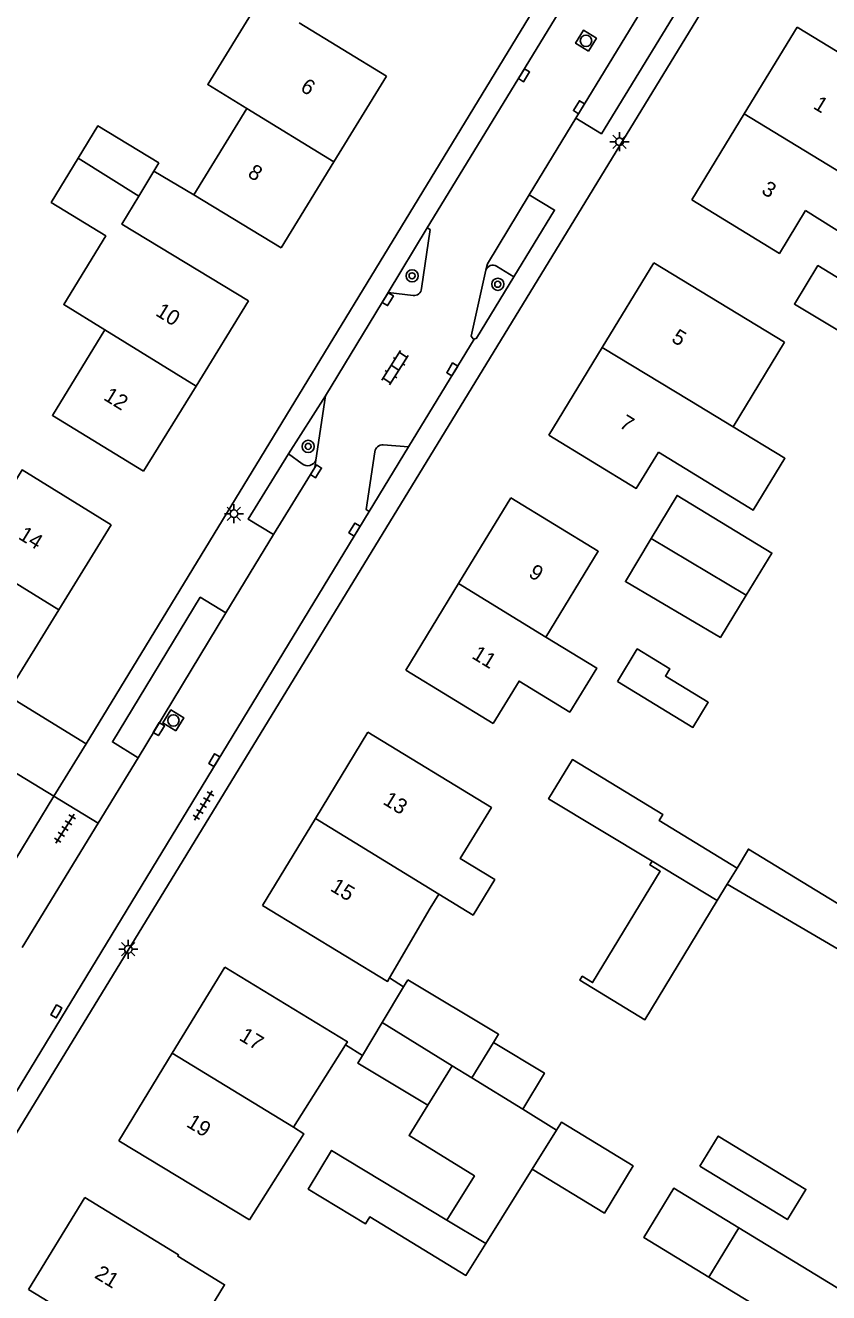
# Model space of a CAD drawing. Extents: x 136000 to 141014, y 402000 to 403500.
# Drawn here: x 137905.5 to 137958.3, y 402088.8 to 402172.1 of the extents above; entities that cross this region are included whole.
import ezdxf

# ---------------------------------------------------------------- set-up
doc = ezdxf.new("R2010")
doc.units = 0
for name, color, linetype in [('gg-afsc-erfafscheiding', 7, 'Continuous'), ('gg-afsc-muur', 7, 'Continuous'), ('gg-anno-huisnummerreeks BGT', 7, 'Continuous'), ('gg-bbg-bijgebouw', 7, 'Continuous'), ('gg-bbg-gedigitaliseerde bebouwing', 7, 'Continuous'), ('gg-bbg-gedigitaliseerde bijgebouw', 7, 'Continuous'), ('gg-bbg-hoofdgebouw', 7, 'Continuous'), ('gg-bbg-luifel en loopbrug', 7, 'Continuous'), ('gg-bbg-tussenscheiding', 7, 'Continuous'), ('gg-knt-verharding', 7, 'Continuous'), ('gg-knt-verharding nz', 7, 'Continuous'), ('gt-grn-weggrens', 7, 'Continuous'), ('gt-symb-boom', 7, 'Continuous'), ('gt-symb-klinker verharding', 7, 'Continuous'), ('gt-symb-kolk', 7, 'Continuous'), ('gt-symb-lichtmast', 7, 'Continuous'), ('gt-symb-rioolschacht', 7, 'Continuous'), ('gt-symb-tegel verharding', 7, 'Continuous')]:
    doc.layers.add(name, color=color, linetype=linetype)

# ---------------------------------------------------------------- blocks, each defined once
blk = doc.blocks.new('gt0-LMAST')
at = {"layer": 'gt-symb-lichtmast'}
for p, q in [((-0.182, 0.173), (-0.447, 0.438)), ((-0.005, 0.246), (-0.005, 0.621)), ((0.172, 0.173), (0.437, 0.438)), ((-0.255, -0.004), (-0.63, -0.004)), ((-0.182, -0.181), (-0.447, -0.446)), ((-0.005, -0.254), (-0.005, -0.629)), ((0.437, -0.446), (0.172, -0.181)), ((0.245, -0.004), (0.62, -0.004))]:
    blk.add_line(p, q, dxfattribs=at)
blk.add_circle((-0.005, -0.004), 0.25, dxfattribs=at)
blk = doc.blocks.new('gt0-BOOM')
at = {"layer": 'gt-symb-boom'}
for radius in [0.4, 0.2]:
    blk.add_circle((0, 0), radius, dxfattribs=at)
blk = doc.blocks.new('gt0-KOLK')
at = {"layer": 'gt-symb-kolk'}
blk.add_lwpolyline([(0, 0), (0.375, 0), (0.375, 0.4), (-0.375, 0.4), (-0.375, 0), (0, 0)], dxfattribs=at)
blk = doc.blocks.new('gt0-RS')
at = {"layer": 'gt-symb-rioolschacht'}
blk.add_lwpolyline([(-0.5, -0.5), (0.5, -0.5), (0.5, 0.5), (-0.5, 0.5)], close=True, dxfattribs=at)
blk.add_circle((0, 0), 0.375, dxfattribs=at)
blk = doc.blocks.new('gt0-KL1')
at = {"layer": 'gt-symb-klinker verharding'}
for p, q in [((-1.15, 0.3), (1.15, 0.3)), ((-1, -0.3), (-1, 0.3)), ((-0.5, 0.3), (-0.5, 0.45)), ((0, -0.3), (0, 0.3)), ((0.5, 0.3), (0.5, 0.45)), ((1, -0.3), (1, 0.3)), ((-1.15, -0.3), (1.15, -0.3)), ((-0.5, -0.45), (-0.5, -0.3)), ((0.5, -0.45), (0.5, -0.3))]:
    blk.add_line(p, q, dxfattribs=at)
blk = doc.blocks.new('gt0-TEG1')
at = {"layer": 'gt-symb-tegel verharding'}
for p, q in [((-1.125, 0), (1.125, 0)), ((-0.9, -0.25), (-0.9, 0.25)), ((-0.45, -0.25), (-0.45, 0.25)), ((0, -0.25), (0, 0.25)), ((0.45, -0.25), (0.45, 0.25)), ((0.9, -0.25), (0.9, 0.25))]:
    blk.add_line(p, q, dxfattribs=at)

msp = doc.modelspace()

# ---------------------------------------------------------------- linework, layer by layer
at = {"layer": 'gg-afsc-erfafscheiding'}
for p, q in [((137904.29, 402128.06), (137909.527, 402124.854)), ((137904.21, 402123.36), (137907.418, 402121.396)), ((137929.478, 402109.463), (137930.394, 402108.874)), ((137926.583, 402105.065), (137927.699, 402104.375))]:
    msp.add_line(p, q, dxfattribs=at)
at = {"layer": 'gg-afsc-muur'}
msp.add_line((137913.99, 402162.478), (137916.61, 402160.92), dxfattribs=at)
at = {"layer": 'gg-bbg-bijgebouw'}
for p, q in [((137913.99, 402162.478), (137914.319, 402163.024)), ((137913.003, 402160.839), (137913.99, 402162.478)), ((137930.394, 402108.874), (137930.671, 402109.337)), ((137928.99, 402106.53), (137930.394, 402108.874))]:
    msp.add_line(p, q, dxfattribs=at)
at = {"layer": 'gg-bbg-gedigitaliseerde bebouwing'}
for p, q in [((137929.27, 402168.72), (137923.543, 402172.231)), ((137920.087, 402166.593), (137916.61, 402160.92)), ((137955.429, 402151.228), (137946.84, 402156.46)), ((137952.049, 402145.68), (137955.429, 402151.228)), ((137930.54, 402129.69), (137936.289, 402126.186)), ((137926.583, 402105.065), (137923.162, 402099.647))]:
    msp.add_line(p, q, dxfattribs=at)
for points in [[(137920.741, 402173.401), (137917.529, 402168.161), (137920.087, 402166.593)], [(137960.193, 402165.443), (137962.009, 402168.421), (137956.25, 402171.93)], [(137910.771, 402152.041), (137908.063, 402153.708), (137910.827, 402158.216), (137907.235, 402160.418), (137909.013, 402163.323)], [(137956.813, 402159.898), (137962.293, 402156.441), (137964.136, 402159.362), (137961.381, 402161.003)], [(137949.33, 402160.58), (137955.089, 402157.071), (137956.813, 402159.898)], [(137910.771, 402152.041), (137907.315, 402146.427), (137913.31, 402142.75)], [(137947.139, 402144.009), (137953.378, 402140.208), (137955.449, 402143.608), (137952.049, 402145.68)], [(137939.94, 402145.13), (137945.689, 402141.628), (137947.139, 402144.009)], [(137911.17, 402139.24), (137905.328, 402142.839), (137901.886, 402137.246)], [(137939.752, 402131.858), (137943.192, 402137.494), (137937.45, 402141.01)], [(137939.752, 402131.858), (137943.085, 402129.824), (137941.318, 402126.93), (137937.985, 402128.965), (137936.289, 402126.186)], [(137928.05, 402125.6), (137936.164, 402120.66), (137934.121, 402117.303), (137936.384, 402115.925), (137934.964, 402113.593), (137932.701, 402114.971)], [(137929.478, 402109.463), (137932.137, 402114.044), (137932.701, 402114.971)], [(137923.162, 402099.647), (137923.847, 402099.214), (137920.275, 402093.557)]]:
    msp.add_lwpolyline(points, dxfattribs=at)
at = {"layer": 'gg-bbg-gedigitaliseerde bijgebouw'}
for p, q in [((137951.658, 402115.615), (137951.007, 402114.547)), ((137960.457, 402110.462), (137951.658, 402115.615)), ((137933.593, 402103.688), (137928.99, 402106.53)), ((137933.593, 402103.688), (137931.996, 402101.102)), ((137938.222, 402100.829), (137940.441, 402099.459)), ((137938.84, 402096.905), (137935.792, 402092.001)), ((137964.14, 402085.91), (137952.423, 402093.032))]:
    msp.add_line(p, q, dxfattribs=at)
for points in [[(137914.319, 402163.024), (137910.293, 402165.45), (137909.013, 402163.323)], [(137961.617, 402150.396), (137956.083, 402153.744), (137957.62, 402156.268), (137963.144, 402152.903), (137961.617, 402150.396)], [(137952.904, 402134.605), (137954.594, 402137.379), (137948.371, 402141.171), (137946.673, 402138.337)], [(137946.673, 402138.337), (137944.976, 402135.504), (137951.214, 402131.831), (137952.904, 402134.605)], [(137944.455, 402128.945), (137945.755, 402131.079), (137947.889, 402129.779), (137947.597, 402129.299), (137950.419, 402127.579), (137949.411, 402125.926), (137944.455, 402128.945)], [(137946.726, 402117.13), (137939.925, 402121.235), (137941.494, 402123.811), (137947.435, 402120.191), (137947.195, 402119.798), (137952.308, 402116.683)], [(137964.61, 402107.932), (137965.925, 402110.091), (137953.06, 402117.928), (137952.308, 402116.683)], [(137951.007, 402114.547), (137946.254, 402106.717), (137941.98, 402109.311), (137942.136, 402109.567), (137942.819, 402109.152), (137947.261, 402116.47), (137946.577, 402116.885), (137946.726, 402117.13)], [(137930.671, 402109.337), (137936.633, 402105.766), (137936.299, 402105.208)], [(137936.299, 402105.208), (137939.645, 402103.204), (137938.222, 402100.829)], [(137931.996, 402101.102), (137930.76, 402099.1), (137935.046, 402096.453), (137933.247, 402093.539)], [(137938.84, 402096.905), (137943.587, 402094.014), (137945.476, 402097.114), (137940.768, 402099.981), (137940.441, 402099.459)], [(137949.863, 402097.084), (137951.075, 402099.074), (137956.832, 402095.567), (137955.62, 402093.577), (137949.863, 402097.084)], [(137935.792, 402092.001), (137934.494, 402089.913), (137928.174, 402093.763), (137927.891, 402093.297), (137924.125, 402095.591), (137925.667, 402098.122), (137933.247, 402093.539)], [(137950.458, 402089.807), (137946.18, 402092.413), (137948.145, 402095.638), (137952.423, 402093.032)], [(137950.458, 402089.807), (137956.266, 402086.269), (137956.011, 402085.849)]]:
    msp.add_lwpolyline(points, dxfattribs=at)
at = {"layer": 'gg-bbg-hoofdgebouw'}
for p, q in [((137956.25, 402171.93), (137952.777, 402166.234)), ((137925.805, 402163.08), (137929.27, 402168.72)), ((137952.777, 402166.234), (137949.33, 402160.58)), ((137922.34, 402157.44), (137925.805, 402163.08)), ((137916.61, 402160.92), (137922.34, 402157.44)), ((137946.84, 402156.46), (137943.441, 402150.878)), ((137916.76, 402148.355), (137920.21, 402153.96)), ((137943.441, 402150.878), (137939.94, 402145.13)), ((137913.31, 402142.75), (137916.76, 402148.355)), ((137937.45, 402141.01), (137934.012, 402135.377)), ((137907.73, 402133.65), (137911.17, 402139.24)), ((137934.012, 402135.377), (137930.54, 402129.69)), ((137904.29, 402128.06), (137907.73, 402133.65)), ((137928.05, 402125.6), (137924.596, 402119.927)), ((137924.596, 402119.927), (137921.12, 402114.22)), ((137918.642, 402110.166), (137915.194, 402104.508)), ((137915.194, 402104.508), (137911.69, 402098.76)), ((137911.69, 402098.76), (137920.275, 402093.557)), ((137905.75, 402088.99), (137909.44, 402095.03))]:
    msp.add_line(p, q, dxfattribs=at)
for points in [[(137920.21, 402153.96), (137911.887, 402158.987), (137913.003, 402160.839)], [(137921.12, 402114.22), (137929.338, 402109.232), (137929.478, 402109.463)], [(137918.642, 402110.166), (137926.707, 402105.27), (137926.583, 402105.065)], [(137905.75, 402088.99), (137911.919, 402085.221), (137911.971, 402085.307), (137915.047, 402083.428), (137918.632, 402089.297), (137915.556, 402091.176), (137915.609, 402091.261), (137909.44, 402095.03)]]:
    msp.add_lwpolyline(points, dxfattribs=at)
at = {"layer": 'gg-bbg-luifel en loopbrug'}
msp.add_line((137927.699, 402104.375), (137928.99, 402106.53), dxfattribs=at)
msp.add_lwpolyline([(137927.699, 402104.375), (137927.391, 402103.86), (137931.996, 402101.102)], dxfattribs=at)
at = {"layer": 'gg-bbg-tussenscheiding'}
for p, q in [((137925.805, 402163.08), (137920.087, 402166.593)), ((137952.777, 402166.234), (137961.381, 402161.003)), ((137913.003, 402160.839), (137909.013, 402163.323)), ((137916.76, 402148.355), (137910.771, 402152.041)), ((137946.673, 402138.337), (137952.904, 402134.605)), ((137907.73, 402133.65), (137901.886, 402137.246)), ((137934.012, 402135.377), (137939.752, 402131.858)), ((137932.701, 402114.971), (137924.596, 402119.927)), ((137951.007, 402114.547), (137946.726, 402117.13)), ((137951.658, 402115.615), (137952.308, 402116.683)), ((137936.299, 402105.208), (137934.873, 402102.898)), ((137915.194, 402104.508), (137923.162, 402099.647)), ((137933.593, 402103.688), (137934.873, 402102.898)), ((137934.873, 402102.898), (137938.222, 402100.829)), ((137940.441, 402099.459), (137938.84, 402096.905)), ((137933.247, 402093.539), (137935.792, 402092.001)), ((137950.458, 402089.807), (137952.423, 402093.032))]:
    msp.add_line(p, q, dxfattribs=at)
msp.add_lwpolyline([(137943.441, 402150.878), (137949.21, 402147.409), (137952.049, 402145.68)], dxfattribs=at)
at = {"layer": 'gg-knt-verharding'}
for p, q in [((137938.654, 402160.918), (137941.716, 402165.951)), ((137929.39, 402154.5), (137931.95, 402158.74)), ((137937.65, 402155.539), (137936.503, 402156.23)), ((137925.26, 402147.7), (137929.39, 402154.5)), ((137929.39, 402154.5), (137931.02, 402154.3)), ((137930.71, 402144.35), (137935.041, 402151.437)), ((137922.821, 402143.909), (137925.26, 402147.7)), ((137924.629, 402143.474), (137925.26, 402147.7)), ((137930.71, 402144.35), (137928.14, 402140.12)), ((137929.06, 402144.48), (137930.71, 402144.35)), ((137922.821, 402143.909), (137923.728, 402143.238)), ((137918.719, 402133.449), (137921.854, 402138.589)), ((137910.32, 402119.634), (137912.946, 402123.931)), ((137907.418, 402121.396), (137895.55, 402101.93)), ((137910.32, 402119.634), (137907.418, 402121.396)), ((137905.326, 402111.46), (137910.32, 402119.634))]:
    msp.add_line(p, q, dxfattribs=at)
for points in [[(137960.41, 402207.79), (137944.52, 402182.25), (137909.527, 402124.854)], [(137931.95, 402158.74), (137946.34, 402182.32), (137961.669, 402206.995)], [(137952.579, 402177.206), (137951.84, 402176.01), (137898.17, 402088.19), (137900.57, 402084.98), (137900.404, 402084.697)], [(137948.187, 402176.587), (137949.867, 402175.504), (137943.395, 402164.93), (137941.716, 402165.951)], [(137938.654, 402160.918), (137940.314, 402159.916), (137937.65, 402155.539)], [(137931.569, 402154.76), (137932.15, 402158.63), (137931.95, 402158.74)], [(137935.041, 402151.437), (137934.976, 402151.459), (137934.842, 402151.626), (137935.809, 402155.965)], [(137937.65, 402155.539), (137935.188, 402151.496), (137935.041, 402151.437)], [(137922.821, 402143.909), (137920.175, 402139.614), (137921.854, 402138.589)], [(137928.14, 402140.12), (137927.94, 402140.24), (137928.5, 402144.03)], [(137928.14, 402140.12), (137900.547, 402094.802), (137899.88, 402093.803)], [(137918.719, 402133.449), (137917.027, 402134.481), (137911.263, 402124.97), (137912.946, 402123.931)]]:
    msp.add_lwpolyline(points, dxfattribs=at)
for centre, radius, start, end in [((137936.259, 402155.827), 0.471, 58.80593, 162.99222), ((137931.076, 402154.791), 0.494, 263.50042, 356.418), ((137929.01, 402143.969), 0.514, 84.41032, 173.1584), ((137924.083, 402143.72), 0.599, 233.64303, 335.71259)]:
    msp.add_arc(centre, radius, start, end, dxfattribs=at)
at = {"layer": 'gg-knt-verharding nz'}
for p, q in [((137941.716, 402165.951), (137948.187, 402176.587)), ((137912.946, 402123.931), (137918.719, 402133.449))]:
    msp.add_line(p, q, dxfattribs=at)
for points in [[(137935.809, 402155.965), (137935.9, 402156.39), (137938.654, 402160.918)], [(137921.854, 402138.589), (137924.56, 402143.01), (137924.629, 402143.474)]]:
    msp.add_lwpolyline(points, dxfattribs=at)
at = {"layer": 'gt-grn-weggrens'}
msp.add_line((137907.418, 402121.396), (137909.527, 402124.854), dxfattribs=at)

# ---------------------------------------------------------------- block references
at = {"layer": 'gt-symb-boom'}
for p in [(137930.955, 402155.597), (137936.585, 402155.04)]:
    msp.add_blockref('gt0-BOOM', p, dxfattribs=at)
at = {"layer": 'gt-symb-boom', "rotation": -152.7940831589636}
msp.add_blockref('gt0-BOOM', (137924.123, 402144.388), dxfattribs=at)
at = {"layer": 'gt-symb-klinker verharding', "rotation": 57.502428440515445}
msp.add_blockref('gt0-KL1', (137929.832, 402149.556), dxfattribs=at)
at = {"layer": 'gt-symb-kolk'}
for p, rotation in [((137938.479, 402168.673), 58.61387523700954), ((137942.092, 402166.571), 58.61387523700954), ((137929.533, 402153.956), 58.61387523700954), ((137933.763, 402149.34), 58.61387523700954), ((137924.807, 402142.645), 58.61387523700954), ((137927.34, 402138.819), 58.61387523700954), ((137914.482, 402125.708), 58.61387523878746), ((137918.123, 402123.666), 58.61387523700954), ((137907.754, 402107.163), 60.38309020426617)]:
    msp.add_blockref('gt0-KOLK', p, dxfattribs=dict(at, rotation=rotation))
at = {"layer": 'gt-symb-lichtmast'}
for p in [(137944.588, 402164.409), (137919.248, 402139.964), (137912.306, 402111.351)]:
    msp.add_blockref('gt0-LMAST', p, dxfattribs=at)
at = {"layer": 'gt-symb-rioolschacht'}
for p, rotation in [((137942.383, 402171.043), 58.61387523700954), ((137915.266, 402126.382), 58.61387523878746)]:
    msp.add_blockref('gt0-RS', p, dxfattribs=dict(at, rotation=rotation))
at = {"layer": 'gt-symb-tegel verharding'}
for p, rotation in [((137917.237, 402120.79), -121.00306752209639), ((137908.137, 402119.277), 57.739646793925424)]:
    msp.add_blockref('gt0-TEG1', p, dxfattribs=dict(at, rotation=rotation))

# ---------------------------------------------------------------- texts
at = {"layer": 'gg-anno-huisnummerreeks BGT'}
for s, rotation, p in [('6', 328.5, (137923.548, 402167.79)), ('1', 328.6, (137957.25, 402166.633)), ('8', 328.5, (137920.083, 402162.15)), ('3', 328.6, (137953.846, 402161.05)), ('10', 328.4, (137914.03, 402153.033)), ('5', 328.7, (137947.934, 402151.313)), ('12', 328.4, (137910.617, 402147.488)), ('7', 328.7, (137944.505, 402145.683)), ('14', 328.4, (137905.015, 402138.352)), ('9', 328.6, (137938.542, 402135.865)), ('11', 328.6, (137934.816, 402130.507)), ('13', 328.7, (137928.976, 402120.924)), ('15', 328.7, (137925.511, 402115.233)), ('17', 328.7, (137919.524, 402105.42)), ('19', 328.6, (137916.058, 402099.732)), ('21', 328.6, (137910.019, 402089.796))]:
    msp.add_text(s, height=1, rotation=rotation, dxfattribs=at).set_placement(p)

doc.saveas('drawing.dxf')
